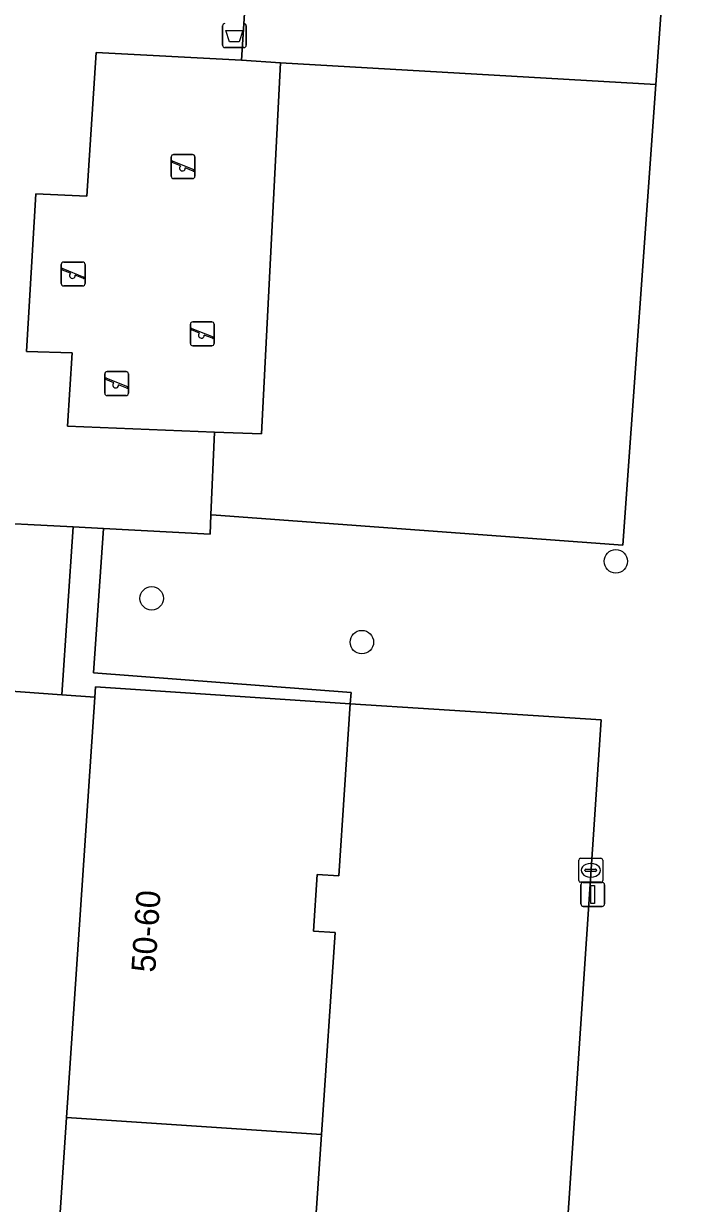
# Model space of a CAD drawing. Extents: x 161084 to 161928, y 385354 to 386522.
# Drawn here: x 161832.75 to 161860.5, y 385932.25 to 385981.44 of the extents above; entities that cross this region are included whole.
import ezdxf

# ---------------------------------------------------------------- set-up
doc = ezdxf.new("R2010")
doc.units = 0
for name, color, linetype in [('IMGEO_Afvalbak', 7, 'Continuous'), ('IMGEO_Berm_groen', 7, 'Continuous'), ('IMGEO_Boom', 7, 'Continuous'), ('IMGEO_Groenvoorziening', 7, 'Continuous'), ('IMGEO_Kolk', 7, 'Continuous'), ('IMGEO_Lichtmast', 7, 'Continuous'), ('IMGEO_Pand', 7, 'Continuous'), ('IMGEO_Pand_nummerreeks', 7, 'Continuous'), ('IMGEO_Rijbaan_lokaal_open', 7, 'Continuous'), ('IMGEO_Speelvoorziening', 7, 'Continuous'), ('IMGEO_Terreindeel_zand', 7, 'Continuous'), ('IMGEO_Voetpad_open', 7, 'Continuous')]:
    doc.layers.add(name, color=color, linetype=linetype)

msp = doc.modelspace()

# ---------------------------------------------------------------- linework, layer by layer
at = {"layer": 'IMGEO_Afvalbak'}
for p, q in [((161841.042, 385980.54), (161841.042, 385981.34)), ((161841.042, 385981.34), (161841.042, 385980.54)), ((161842.032, 385981.34), (161842.032, 385980.54)), ((161842.032, 385980.54), (161842.032, 385981.34)), ((161841.932, 385980.44), (161841.142, 385980.44)), ((161841.142, 385980.44), (161841.932, 385980.44))]:
    msp.add_line(p, q, dxfattribs=at)
msp.add_lwpolyline([(161841.185, 385981.154), (161841.889, 385981.154), (161841.74, 385980.684), (161841.334, 385980.684), (161841.185, 385981.154)], dxfattribs=at)
for centre, start, end in [((161841.142, 385981.34), 90, 180), ((161841.142, 385981.34), 90, 180), ((161841.932, 385981.34), 0, 90), ((161841.932, 385981.34), 360, 90), ((161841.142, 385980.54), 180, 270), ((161841.142, 385980.54), 180, 270), ((161841.932, 385980.54), 270, 0), ((161841.932, 385980.54), 270, 0)]:
    msp.add_arc(centre, 0.1, start, end, dxfattribs=at)
at = {"layer": 'IMGEO_Berm_groen'}
msp.add_lwpolyline([(161863.481, 386016.205), (161862.401, 386000), (161862.107, 385995.589), (161860.312, 385995.707), (161859.106, 385978.902), (161857.728, 385959.694), (161840.782, 385960.944), (161840.559, 385960.959), (161840.524, 385960.159), (161836.076, 385960.387), (161835.664, 385954.367), (161846.401, 385953.548), (161846.37, 385953.084), (161856.82, 385952.415), (161851.94, 385879.313), (161850.331, 385857.156)], dxfattribs=at)
at = {"layer": 'IMGEO_Boom'}
for centre in [(161857.438, 385959.021), (161838.091, 385957.477), (161846.851, 385955.652)]:
    msp.add_circle(centre, 0.489, dxfattribs=at)
at = {"layer": 'IMGEO_Groenvoorziening'}
for points in [[(161860.312, 385995.707), (161842.922, 385996.894), (161842.755, 385994.261), (161842.531, 385990.746), (161841.838, 385979.91), (161843.465, 385979.8), (161859.106, 385978.902)], [(161830.744, 385964.799), (161832.052, 385985.138), (161824.899, 385985.545), (161826.493, 385954.025), (161834.342, 385953.452), (161834.812, 385960.457), (161830.479, 385960.675)], [(161859.106, 385978.902), (161843.465, 385979.8), (161842.671, 385964.332), (161840.712, 385964.408), (161840.559, 385960.959), (161840.782, 385960.944), (161857.728, 385959.694)]]:
    msp.add_lwpolyline(points, close=True, dxfattribs=at)
at = {"layer": 'IMGEO_Kolk'}
for p, q in [((161855.892, 385945.713), (161855.892, 385946.565)), ((161855.967, 385946.639), (161856.819, 385946.639)), ((161856.893, 385946.565), (161856.893, 385945.713)), ((161856.151, 385946.133), (161856.151, 385946.145)), ((161856.589, 385946.096), (161856.191, 385946.096)), ((161856.194, 385946.182), (161856.592, 385946.182)), ((161856.38, 385946.419), (161856.405, 385946.419)), ((161856.635, 385946.145), (161856.635, 385946.133)), ((161856.819, 385945.639), (161855.967, 385945.639)), ((161856.403, 385945.859), (161856.378, 385945.859))]:
    msp.add_line(p, q, dxfattribs=at)
for points in [[(161855.892, 385945.713), (161855.892, 385946.565)], [(161855.967, 385946.639), (161856.819, 385946.639)], [(161856.893, 385946.565), (161856.893, 385945.713)], [(161856.819, 385945.639), (161855.967, 385945.639)]]:
    msp.add_lwpolyline(points, dxfattribs=at)
for centre, radius, start, end in [((161855.969, 385946.563), 0.0765, 91.552, 178.448), ((161855.969, 385946.563), 0.0765, 91.552, 178.448), ((161856.817, 385946.563), 0.0765, 1.552, 88.448), ((161856.817, 385946.563), 0.0765, 1.552, 88.448), ((161856.191, 385946.142), 0.0403, 85.8775, 175.7526), ((161856.188, 385946.132), 0.0366, 178.938, 274.7102), ((161856.592, 385946.139), 0.043, 264.8664, 352.4533), ((161856.596, 385946.144), 0.0386, 1.7309, 96.639), ((161855.969, 385945.715), 0.0765, 181.552, 268.448), ((161855.969, 385945.715), 0.0765, 181.552, 268.448), ((161856.817, 385945.715), 0.0765, 271.552, 358.448), ((161856.817, 385945.715), 0.0765, 271.552, 358.448)]:
    msp.add_arc(centre, radius, start, end, dxfattribs=at)
for centre, major_axis, ratio, start_param, end_param in [((161856.379, 385946.139), (-0.387, 0.002), 0.722429, 4.712389, 7.853982), ((161856.404, 385946.139), (-0.39, 0.002), 0.717154, 1.570796, 4.712389)]:
    msp.add_ellipse(centre, major_axis=major_axis, ratio=ratio, start_param=start_param, end_param=end_param, dxfattribs=at)
at = {"layer": 'IMGEO_Lichtmast'}
for p, q in [((161855.982, 385944.736), (161855.982, 385945.536)), ((161855.982, 385945.536), (161855.982, 385944.736)), ((161856.082, 385945.636), (161856.872, 385945.636)), ((161856.872, 385945.636), (161856.082, 385945.636)), ((161856.972, 385945.536), (161856.972, 385944.736)), ((161856.972, 385944.736), (161856.972, 385945.536)), ((161856.872, 385944.636), (161856.082, 385944.636)), ((161856.082, 385944.636), (161856.872, 385944.636))]:
    msp.add_line(p, q, dxfattribs=at)
msp.add_lwpolyline([(161856.402, 385945.511), (161856.552, 385945.511), (161856.552, 385944.761), (161856.402, 385944.761), (161856.402, 385945.511)], dxfattribs=at)
for centre, start, end in [((161856.082, 385945.536), 90, 180), ((161856.082, 385945.536), 90, 180), ((161856.872, 385945.536), 0, 90), ((161856.872, 385945.536), 360, 90), ((161856.082, 385944.736), 180, 270), ((161856.082, 385944.736), 180, 270), ((161856.872, 385944.736), 270, 0), ((161856.872, 385944.736), 270, 0)]:
    msp.add_arc(centre, 0.1, start, end, dxfattribs=at)
at = {"layer": 'IMGEO_Pand'}
for points in [[(161835.749, 385953.795), (161835.719, 385953.351), (161834.546, 385935.835), (161845.168, 385935.124), (161845.732, 385943.544), (161844.832, 385943.604), (161844.99, 385945.965), (161845.89, 385945.904), (161846.37, 385953.084)], [(161833.343, 385917.876), (161843.965, 385917.164), (161844.46, 385924.554), (161843.56, 385924.614), (161843.721, 385927.014), (161844.62, 385926.954), (161845.168, 385935.124), (161834.546, 385935.835)]]:
    msp.add_lwpolyline(points, close=True, dxfattribs=at)
at = {"layer": 'IMGEO_Rijbaan_lokaal_open'}
msp.add_lwpolyline([(161851.94, 385879.313), (161856.82, 385952.415), (161846.37, 385953.084), (161845.89, 385945.904), (161844.99, 385945.965), (161844.832, 385943.604), (161845.732, 385943.544), (161845.168, 385935.124), (161844.62, 385926.954)], dxfattribs=at)
at = {"layer": 'IMGEO_Speelvoorziening'}
for p, q in [((161838.905, 385975.078), (161838.905, 385975.878)), ((161838.905, 385975.878), (161838.905, 385975.078)), ((161839.288, 385975.506), (161838.949, 385975.643)), ((161838.974, 385975.703), (161839.85, 385975.35)), ((161839.005, 385975.978), (161839.795, 385975.978)), ((161839.795, 385975.978), (161839.005, 385975.978)), ((161839.895, 385975.878), (161839.895, 385975.078)), ((161839.895, 385975.078), (161839.895, 385975.878)), ((161839.826, 385975.29), (161839.486, 385975.427)), ((161839.795, 385974.978), (161839.005, 385974.978)), ((161839.005, 385974.978), (161839.795, 385974.978)), ((161834.323, 385970.6), (161834.323, 385971.4)), ((161834.323, 385971.4), (161834.323, 385970.6)), ((161834.706, 385971.028), (161834.367, 385971.165)), ((161834.392, 385971.225), (161835.268, 385970.872)), ((161834.423, 385971.5), (161835.213, 385971.5)), ((161835.213, 385971.5), (161834.423, 385971.5)), ((161835.313, 385971.4), (161835.313, 385970.6)), ((161835.313, 385970.6), (161835.313, 385971.4)), ((161835.244, 385970.812), (161834.904, 385970.949)), ((161835.213, 385970.5), (161834.423, 385970.5)), ((161834.423, 385970.5), (161835.213, 385970.5)), ((161839.702, 385968.106), (161839.702, 385968.906)), ((161839.702, 385968.906), (161839.702, 385968.106)), ((161840.085, 385968.534), (161839.746, 385968.671)), ((161839.771, 385968.731), (161840.647, 385968.378)), ((161839.802, 385969.006), (161840.592, 385969.006)), ((161840.592, 385969.006), (161839.802, 385969.006)), ((161840.692, 385968.906), (161840.692, 385968.106)), ((161840.692, 385968.106), (161840.692, 385968.906)), ((161840.623, 385968.318), (161840.283, 385968.455)), ((161840.592, 385968.006), (161839.802, 385968.006)), ((161839.802, 385968.006), (161840.592, 385968.006)), ((161836.132, 385966.032), (161836.132, 385966.832)), ((161836.132, 385966.832), (161836.132, 385966.032)), ((161836.232, 385966.932), (161837.022, 385966.932)), ((161837.022, 385966.932), (161836.232, 385966.932)), ((161837.122, 385966.832), (161837.122, 385966.032)), ((161837.122, 385966.032), (161837.122, 385966.832)), ((161836.515, 385966.46), (161836.176, 385966.597)), ((161836.201, 385966.657), (161837.077, 385966.304)), ((161837.053, 385966.244), (161836.713, 385966.381)), ((161837.022, 385965.932), (161836.232, 385965.932)), ((161836.232, 385965.932), (161837.022, 385965.932))]:
    msp.add_line(p, q, dxfattribs=at)
for centre, radius, start, end in [((161839.005, 385975.878), 0.1, 90, 180), ((161839.005, 385975.878), 0.1, 90, 180), ((161838.962, 385975.673), 0.0327, 68.078, 248.078), ((161839.795, 385975.878), 0.1, 0, 90), ((161839.795, 385975.878), 0.1, 360, 90), ((161839.005, 385975.078), 0.1, 180, 270), ((161839.005, 385975.078), 0.1, 180, 270), ((161839.367, 385975.416), 0.12, 130.9928, 5.1632), ((161839.795, 385975.078), 0.1, 270, 0), ((161839.795, 385975.078), 0.1, 270, 0), ((161839.838, 385975.32), 0.0327, 248.078, 68.078), ((161834.423, 385971.4), 0.1, 90, 180), ((161834.423, 385971.4), 0.1, 90, 180), ((161834.38, 385971.195), 0.0327, 68.078, 248.078), ((161835.213, 385971.4), 0.1, 0, 90), ((161835.213, 385971.4), 0.1, 360, 90), ((161834.785, 385970.938), 0.12, 130.9928, 5.1632), ((161835.256, 385970.842), 0.0327, 248.078, 68.078), ((161834.423, 385970.6), 0.1, 180, 270), ((161834.423, 385970.6), 0.1, 180, 270), ((161835.213, 385970.6), 0.1, 270, 0), ((161835.213, 385970.6), 0.1, 270, 0), ((161839.802, 385968.906), 0.1, 90, 180), ((161839.802, 385968.906), 0.1, 90, 180), ((161839.759, 385968.701), 0.0327, 68.078, 248.078), ((161840.592, 385968.906), 0.1, 0, 90), ((161840.592, 385968.906), 0.1, 360, 90), ((161840.164, 385968.444), 0.12, 130.9928, 5.1632), ((161840.635, 385968.348), 0.0327, 248.078, 68.078), ((161839.802, 385968.106), 0.1, 180, 270), ((161839.802, 385968.106), 0.1, 180, 270), ((161840.592, 385968.106), 0.1, 270, 0), ((161840.592, 385968.106), 0.1, 270, 0), ((161836.232, 385966.832), 0.1, 90, 180), ((161836.232, 385966.832), 0.1, 90, 180), ((161837.022, 385966.832), 0.1, 0, 90), ((161837.022, 385966.832), 0.1, 360, 90), ((161836.189, 385966.627), 0.0327, 68.078, 248.078), ((161836.594, 385966.37), 0.12, 130.9928, 5.1632), ((161837.065, 385966.274), 0.0327, 248.078, 68.078), ((161836.232, 385966.032), 0.1, 180, 270), ((161836.232, 385966.032), 0.1, 180, 270), ((161837.022, 385966.032), 0.1, 270, 0), ((161837.022, 385966.032), 0.1, 270, 0)]:
    msp.add_arc(centre, radius, start, end, dxfattribs=at)
at = {"layer": 'IMGEO_Terreindeel_zand'}
msp.add_lwpolyline([(161840.712, 385964.408), (161842.671, 385964.332), (161843.465, 385979.8), (161841.838, 385979.91), (161835.77, 385980.23), (161835.388, 385974.245), (161833.267, 385974.347), (161832.866, 385967.775), (161834.783, 385967.707), (161834.58, 385964.658)], close=True, dxfattribs=at)
at = {"layer": 'IMGEO_Voetpad_open'}
msp.add_lwpolyline([(161823.971, 385866.826), (161823.317, 385866.436), (161822.631, 385866.106), (161821.919, 385865.839), (161821.185, 385865.636), (161820.549, 385863.056), (161829.383, 385862.523), (161829.675, 385862.505), (161829.718, 385863.763), (161830.921, 385881.723), (161832.124, 385899.683), (161833.343, 385917.876), (161834.546, 385935.835), (161835.719, 385953.351), (161834.342, 385953.452), (161826.493, 385954.025), (161824.899, 385985.545), (161824.722, 385988.511), (161824.708, 385988.802), (161824.369, 385995.674), (161824.366, 385998.161), (161824.364, 386000), (161823.362, 386018.13)], dxfattribs=at)
for points in [[(161842.531, 385990.746), (161832.403, 385991.161), (161832.245, 385988.184), (161824.722, 385988.511), (161824.899, 385985.545), (161832.052, 385985.138), (161830.744, 385964.799), (161830.479, 385960.675), (161834.812, 385960.457), (161836.076, 385960.387), (161840.524, 385960.159), (161840.559, 385960.959), (161840.712, 385964.408), (161834.58, 385964.658), (161834.783, 385967.707), (161832.866, 385967.775), (161833.267, 385974.347), (161835.388, 385974.245), (161835.77, 385980.23), (161841.838, 385979.91)], [(161846.401, 385953.548), (161835.664, 385954.367), (161836.076, 385960.387), (161834.812, 385960.457), (161834.342, 385953.452), (161835.719, 385953.351), (161835.749, 385953.795), (161846.37, 385953.084)]]:
    msp.add_lwpolyline(points, close=True, dxfattribs=at)

# ---------------------------------------------------------------- texts
at = {"layer": 'IMGEO_Pand_nummerreeks'}
msp.add_text('50-60', height=1, rotation=86.167, dxfattribs=at).set_placement((161838.237, 385941.859))

doc.saveas('drawing.dxf')
